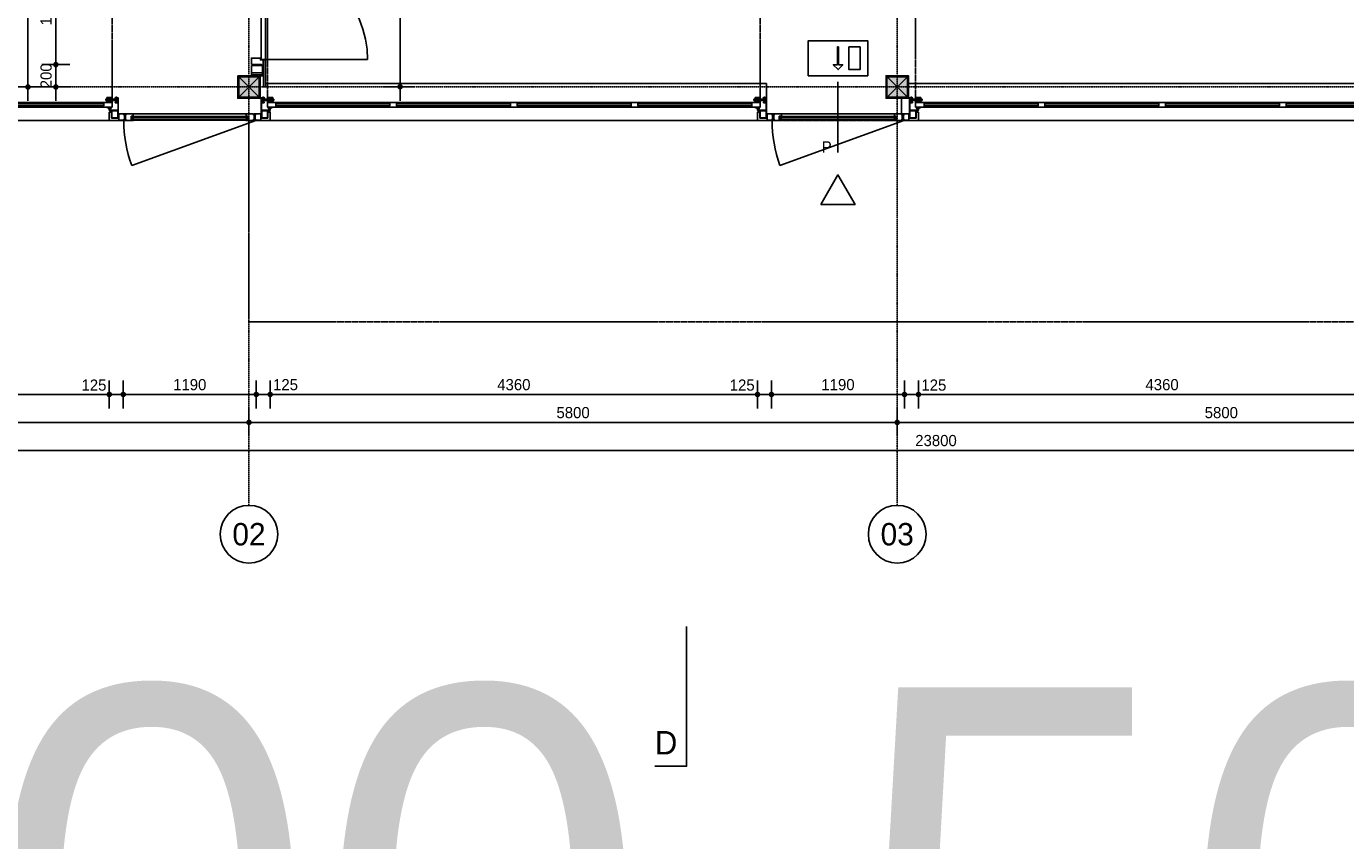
# Model space of a CAD drawing. Header units: millimetres. Extents: x -297000 to 504135, y -166520 to 252050.
# Tile 313 of 416: x 16133 to 27937, y 2684 to 9967. Entities that reach past the tile are written whole.
import ezdxf
from ezdxf.enums import TextEntityAlignment as Align
from ezdxf.lldxf.tags import DXFTag

# ---------------------------------------------------------------- set-up
doc = ezdxf.new("R2010")
doc.units = ezdxf.units.MM
doc.header["$MEASUREMENT"] = 0
for name, pattern in [('ACAD_ISO10W100', [18, 12, -3, 0, -3]), ('CENTER', [50.8, 31.75, -6.35, 6.35, -6.35]), ('HIDDEN', [0.375, 0.25, -0.125])]:
    doc.linetypes.add(name, pattern=pattern)
doc.layers.get('Defpoints').update_dxf_attribs({"color": 6})
doc.layers.add('000_FRAME_N', color=30, linetype='Continuous', plot=False)
for name, color, linetype in [('010_D0050_D', 1, 'Continuous'), ('020_SECTI_G', 6, 'Continuous'), ('040_AXPRI_B', 9, 'CENTER'), ('068_HATCH_H', 8, 'Continuous'), ('080_SYMBO_G', 1, 'Continuous'), ('210_WALEX_E', 2, 'Continuous'), ('210_WALEX_G', 2, 'Continuous'), ('220_WALIN_G', 1, 'Continuous'), ('299_CONCR_H', 251, 'Continuous'), ('299_STEEL_G', 3, 'Continuous'), ('310_WINDO_E', 1, 'Continuous'), ('320_DOORS_E', 8, 'Continuous'), ('320_DOORS_G', 2, 'Continuous'), ('420_WAFIN_G', 1, 'Continuous')]:
    doc.layers.add(name, color=color, linetype=linetype)
doc.styles.add('VMX 2 MEDIUM 0', font='unvr55w.TTF', dxfattribs={"height": 2})
doc.styles.add('VMX 2 MEDIUM 100', font='unvr55w.TTF', dxfattribs={"height": 200})
doc.styles.add('VMX 2 MEDIUM 50', font='unvr55w.TTF', dxfattribs={"height": 100})
doc.styles.add('VMX 3 BIG 1', font='unvr55w.TTF', dxfattribs={"height": 4})
doc.styles.add('VMX 4 GIANT 100', font='unvr55w.TTF', dxfattribs={"height": 600})
doc.styles.add('VMX 4 GIANT 50', font='unvr55w.TTF', dxfattribs={"height": 300})
tags = doc.linetypes.add('SMALL', pattern=[0.19, 0.125, -0.065]).pattern_tags.tags
tags[6:7] = [DXFTag(74, 4), DXFTag(75, 0), DXFTag(340, '0'), DXFTag(46, 1.0), DXFTag(50, 0.0), DXFTag(44, 0.0), DXFTag(45, 0.0)]
tags[4:5] = [DXFTag(74, 4), DXFTag(75, 0), DXFTag(340, '0'), DXFTag(46, 1.0), DXFTag(50, 0.0), DXFTag(44, 0.0), DXFTag(45, 0.0)]
doc.dimstyles.new('VMX 50', dxfattribs={"dimscale": 50, "dimtxt": 1, "dimasz": 1, "dimexe": 2, "dimexo": 2, "dimgap": 0.7, "dimtad": 1, "dimdec": 0, "dimdsep": 46, "dimtxsty": 'VMX 2 MEDIUM 50', "dimblk1": 'VMX-DIM-ARROW', "dimblk2": 'VMX-DIM-ARROW', "dimsah": 1, "dimcen": 1, "dimdle": 2, "dimse1": 1, "dimse2": 1, "dimclrd": 256, "dimclre": 256, "dimclrt": 256, "dimadec": 0, "dimazin": 0, "dimtm": 1e-09, "dimtfac": 1, "dimtdec": 0, "dimtmove": 2, "dimatfit": 2, "dimldrblk": 'VMX-DIM-ARROW', "dimfxl": 0, "dimtolj": 2, "dimlwd": -1, "dimarcsym": 0})

# ---------------------------------------------------------------- blocks, each defined once
blk = doc.blocks.new('DRSN_aanduiding')
at = {"layer": '020_SECTI_G', "ltscale": 40}
blk.add_lwpolyline([(-13770, -6075), (-13484, -6075), (-13484, -4825)], dxfattribs=at)
at = {"layer": '020_SECTI_G', "ltscale": 40, "insert": (-13770, -5970), "char_height": 210, "attachment_point": 7, "style": 'VMX 4 GIANT 100'}
blk.add_mtext('D', dxfattribs=at)
blk = doc.blocks.new('VMX-DIM-ARROW')
h = blk.add_hatch(color=256)
edge = h.paths.add_edge_path()
edge.add_arc((0, 0), 0.5, 0, 360)
for p, q in [((0, 2.5), (0, -2.5)), ((-2.5, 0), (2.5, 0))]:
    blk.add_line(p, q)
blk = doc.blocks.new('*D35')
at = {"layer": '010_D0050_D'}
blk.add_line((12565, 6675), (16825, 6675), dxfattribs=at)
at = {"layer": 'Defpoints', "color": 0}
for p in [(12515, 9125), (16875, 9125), (16875, 6675)]:
    blk.add_point(p, dxfattribs=at)
at = {"layer": '010_D0050_D', "xscale": 50, "yscale": 50, "zscale": 50, "rotation": 180}
blk.add_blockref('VMX-DIM-ARROW', (12515, 6675), dxfattribs=at)
at = {"layer": '010_D0050_D', "xscale": 50, "yscale": 50, "zscale": 50}
blk.add_blockref('VMX-DIM-ARROW', (16875, 6675), dxfattribs=at)
at = {"layer": '010_D0050_D', "insert": (14695, 6762), "char_height": 100, "attachment_point": 5, "style": 'VMX 2 MEDIUM 50'}
blk.add_mtext('\\A2;4360', dxfattribs=at)
blk = doc.blocks.new('*D36')
at = {"layer": '010_D0050_D'}
for p, q in [((16825, 6675), (16775, 6675)), ((16875, 6675), (17000, 6675)), ((17050, 6675), (17100, 6675))]:
    blk.add_line(p, q, dxfattribs=at)
at = {"layer": 'Defpoints', "color": 0}
for p in [(16875, 9163), (17000, 9125), (17000, 6675)]:
    blk.add_point(p, dxfattribs=at)
at = {"layer": '010_D0050_D', "xscale": 50, "yscale": 50, "zscale": 50}
blk.add_blockref('VMX-DIM-ARROW', (16875, 6675), dxfattribs=at)
at = {"layer": '010_D0050_D', "xscale": 50, "yscale": 50, "zscale": 50, "rotation": 180}
blk.add_blockref('VMX-DIM-ARROW', (17000, 6675), dxfattribs=at)
at = {"layer": '010_D0050_D', "insert": (16738, 6758), "char_height": 100, "attachment_point": 5, "style": 'VMX 2 MEDIUM 50'}
blk.add_mtext('\\A2;125', dxfattribs=at)
blk = doc.blocks.new('*D37')
at = {"layer": '010_D0050_D'}
blk.add_line((17050, 6675), (18140, 6675), dxfattribs=at)
at = {"layer": 'Defpoints', "color": 0}
for p in [(17000, 9125), (18190, 9125), (18190, 6675)]:
    blk.add_point(p, dxfattribs=at)
at = {"layer": '010_D0050_D', "xscale": 50, "yscale": 50, "zscale": 50, "rotation": 180}
blk.add_blockref('VMX-DIM-ARROW', (17000, 6675), dxfattribs=at)
at = {"layer": '010_D0050_D', "xscale": 50, "yscale": 50, "zscale": 50}
blk.add_blockref('VMX-DIM-ARROW', (18190, 6675), dxfattribs=at)
at = {"layer": '010_D0050_D', "insert": (17595, 6762), "char_height": 100, "attachment_point": 5, "style": 'VMX 2 MEDIUM 50'}
blk.add_mtext('\\A2;1190', dxfattribs=at)
blk = doc.blocks.new('*D38')
at = {"layer": '010_D0050_D'}
for p, q in [((18140, 6675), (18090, 6675)), ((18190, 6675), (18315, 6675)), ((18365, 6675), (18415, 6675))]:
    blk.add_line(p, q, dxfattribs=at)
at = {"layer": 'Defpoints', "color": 0}
for p in [(18190, 9125), (18315, 9163), (18315, 6675)]:
    blk.add_point(p, dxfattribs=at)
at = {"layer": '010_D0050_D', "xscale": 50, "yscale": 50, "zscale": 50}
blk.add_blockref('VMX-DIM-ARROW', (18190, 6675), dxfattribs=at)
at = {"layer": '010_D0050_D', "xscale": 50, "yscale": 50, "zscale": 50, "rotation": 180}
blk.add_blockref('VMX-DIM-ARROW', (18315, 6675), dxfattribs=at)
at = {"layer": '010_D0050_D', "insert": (18452, 6762), "char_height": 100, "attachment_point": 5, "style": 'VMX 2 MEDIUM 50'}
blk.add_mtext('\\A2;125', dxfattribs=at)
blk = doc.blocks.new('*D39')
at = {"layer": '010_D0050_D'}
blk.add_line((18365, 6675), (22625, 6675), dxfattribs=at)
at = {"layer": 'Defpoints', "color": 0}
for p in [(18315, 9163), (22675, 9163), (22675, 6675)]:
    blk.add_point(p, dxfattribs=at)
at = {"layer": '010_D0050_D', "xscale": 50, "yscale": 50, "zscale": 50, "rotation": 180}
blk.add_blockref('VMX-DIM-ARROW', (18315, 6675), dxfattribs=at)
at = {"layer": '010_D0050_D', "xscale": 50, "yscale": 50, "zscale": 50}
blk.add_blockref('VMX-DIM-ARROW', (22675, 6675), dxfattribs=at)
at = {"layer": '010_D0050_D', "insert": (20495, 6762), "char_height": 100, "attachment_point": 5, "style": 'VMX 2 MEDIUM 50'}
blk.add_mtext('\\A2;4360', dxfattribs=at)
blk = doc.blocks.new('*D40')
at = {"layer": '010_D0050_D'}
for p, q in [((22625, 6675), (22575, 6675)), ((22675, 6675), (22800, 6675)), ((22850, 6675), (22900, 6675))]:
    blk.add_line(p, q, dxfattribs=at)
at = {"layer": 'Defpoints', "color": 0}
for p in [(22675, 9163), (22800, 9125), (22800, 6675)]:
    blk.add_point(p, dxfattribs=at)
at = {"layer": '010_D0050_D', "xscale": 50, "yscale": 50, "zscale": 50}
blk.add_blockref('VMX-DIM-ARROW', (22675, 6675), dxfattribs=at)
at = {"layer": '010_D0050_D', "xscale": 50, "yscale": 50, "zscale": 50, "rotation": 180}
blk.add_blockref('VMX-DIM-ARROW', (22800, 6675), dxfattribs=at)
at = {"layer": '010_D0050_D', "insert": (22538, 6758), "char_height": 100, "attachment_point": 5, "style": 'VMX 2 MEDIUM 50'}
blk.add_mtext('\\A2;125', dxfattribs=at)
blk = doc.blocks.new('*D41')
at = {"layer": '010_D0050_D'}
for p, q in [((23940, 6675), (23890, 6675)), ((23990, 6675), (24115, 6675)), ((24165, 6675), (24215, 6675))]:
    blk.add_line(p, q, dxfattribs=at)
at = {"layer": 'Defpoints', "color": 0}
for p in [(23990, 9125), (24115, 9163), (24115, 6675)]:
    blk.add_point(p, dxfattribs=at)
at = {"layer": '010_D0050_D', "xscale": 50, "yscale": 50, "zscale": 50}
blk.add_blockref('VMX-DIM-ARROW', (23990, 6675), dxfattribs=at)
at = {"layer": '010_D0050_D', "xscale": 50, "yscale": 50, "zscale": 50, "rotation": 180}
blk.add_blockref('VMX-DIM-ARROW', (24115, 6675), dxfattribs=at)
at = {"layer": '010_D0050_D', "insert": (24253, 6758), "char_height": 100, "attachment_point": 5, "style": 'VMX 2 MEDIUM 50'}
blk.add_mtext('\\A2;125', dxfattribs=at)
blk = doc.blocks.new('*D42')
at = {"layer": '010_D0050_D'}
blk.add_line((24165, 6675), (28425, 6675), dxfattribs=at)
at = {"layer": 'Defpoints', "color": 0}
for p in [(24115, 9163), (28475, 9125), (28475, 6675)]:
    blk.add_point(p, dxfattribs=at)
at = {"layer": '010_D0050_D', "xscale": 50, "yscale": 50, "zscale": 50, "rotation": 180}
blk.add_blockref('VMX-DIM-ARROW', (24115, 6675), dxfattribs=at)
at = {"layer": '010_D0050_D', "xscale": 50, "yscale": 50, "zscale": 50}
blk.add_blockref('VMX-DIM-ARROW', (28475, 6675), dxfattribs=at)
at = {"layer": '010_D0050_D', "insert": (26295, 6762), "char_height": 100, "attachment_point": 5, "style": 'VMX 2 MEDIUM 50'}
blk.add_mtext('\\A2;4360', dxfattribs=at)
blk = doc.blocks.new('*D181')
at = {"layer": '010_D0050_D'}
blk.add_line((19477, 12717), (19477, 9477), dxfattribs=at)
at = {"layer": 'Defpoints', "color": 0}
for p in [(22916, 12767), (19477, 9427), (20514, 9427)]:
    blk.add_point(p, dxfattribs=at)
at = {"layer": '010_D0050_D', "xscale": 50, "yscale": 50, "zscale": 50}
for p, rotation in [((19477, 12767), 90), ((19477, 9427), 270)]:
    blk.add_blockref('VMX-DIM-ARROW', p, dxfattribs=dict(at, rotation=rotation))
at = {"layer": '010_D0050_D', "insert": (19390, 11097), "char_height": 100, "attachment_point": 5, "rotation": 90, "style": 'VMX 2 MEDIUM 50'}
blk.add_mtext('\\A2;3340', dxfattribs=at)
blk = doc.blocks.new('*D182')
at = {"layer": '010_D0050_D'}
blk.add_line((16147, 16755), (16147, 9475), dxfattribs=at)
at = {"layer": 'Defpoints', "color": 0}
for p in [(16147, 16805), (16147, 9425), (16147, 9425)]:
    blk.add_point(p, dxfattribs=at)
at = {"layer": '010_D0050_D', "xscale": 50, "yscale": 50, "zscale": 50}
for p, rotation in [((16147, 16805), 90), ((16147, 9425), 270)]:
    blk.add_blockref('VMX-DIM-ARROW', p, dxfattribs=dict(at, rotation=rotation))
at = {"layer": '010_D0050_D', "insert": (16060, 13115), "char_height": 100, "attachment_point": 5, "rotation": 90, "style": 'VMX 2 MEDIUM 50'}
blk.add_mtext('\\A2;7380', dxfattribs=at)
blk = doc.blocks.new('*D195')
at = {"layer": '010_D0050_D'}
blk.add_line((16397, 10575), (16397, 9675), dxfattribs=at)
at = {"layer": 'Defpoints', "color": 0}
for p in [(18147, 10625), (16397, 9625), (18147, 9625)]:
    blk.add_point(p, dxfattribs=at)
at = {"layer": '010_D0050_D', "xscale": 50, "yscale": 50, "zscale": 50}
for p, rotation in [((16397, 10625), 90), ((16397, 9625), 270)]:
    blk.add_blockref('VMX-DIM-ARROW', p, dxfattribs=dict(at, rotation=rotation))
at = {"layer": '010_D0050_D', "insert": (16310, 10125), "char_height": 100, "attachment_point": 5, "rotation": 90, "style": 'VMX 2 MEDIUM 50'}
blk.add_mtext('\\A2;1000', dxfattribs=at)
blk = doc.blocks.new('*D196')
at = {"layer": '010_D0050_D'}
blk.add_line((16397, 9575), (16397, 9475), dxfattribs=at)
at = {"layer": 'Defpoints', "color": 0}
for p in [(18147, 9625), (16397, 9425), (18125, 9425)]:
    blk.add_point(p, dxfattribs=at)
at = {"layer": '010_D0050_D', "xscale": 50, "yscale": 50, "zscale": 50}
for p, rotation in [((16397, 9625), 90), ((16397, 9425), 270)]:
    blk.add_blockref('VMX-DIM-ARROW', p, dxfattribs=dict(at, rotation=rotation))
at = {"layer": '010_D0050_D', "insert": (16310, 9525), "char_height": 100, "attachment_point": 5, "rotation": 90, "style": 'VMX 2 MEDIUM 50'}
blk.add_mtext('\\A2;200', dxfattribs=at)
blk = doc.blocks.new('*D475')
at = {"layer": '010_D0050_D'}
blk.add_line((22850, 6675), (23940, 6675), dxfattribs=at)
at = {"layer": 'Defpoints', "color": 0}
for p in [(22800, 9125), (23990, 9125), (23990, 6675)]:
    blk.add_point(p, dxfattribs=at)
at = {"layer": '010_D0050_D', "xscale": 50, "yscale": 50, "zscale": 50, "rotation": 180}
blk.add_blockref('VMX-DIM-ARROW', (22800, 6675), dxfattribs=at)
at = {"layer": '010_D0050_D', "xscale": 50, "yscale": 50, "zscale": 50}
blk.add_blockref('VMX-DIM-ARROW', (23990, 6675), dxfattribs=at)
at = {"layer": '010_D0050_D', "insert": (23395, 6762), "char_height": 100, "attachment_point": 5, "style": 'VMX 2 MEDIUM 50'}
blk.add_mtext('\\A2;1190', dxfattribs=at)
blk = doc.blocks.new('VMX GRID')
at = {"linetype": 'Continuous'}
blk.add_circle((0, 0), 4.5, dxfattribs=at)
at = {"style": 'VMX 2 MEDIUM 0'}
blk.add_attdef('00', text='', height=2, dxfattribs=at).set_placement((0, 0), align=Align.MIDDLE_CENTER)
blk = doc.blocks.new('GRID01')
at = {"layer": '040_AXPRI_B', "linetype": 'ACAD_ISO10W100'}
for p, q in [((-17400, -3742), (-17400, 26942)), ((-11600, -3742), (-11600, 26942)), ((3742, 0), (-26942, 0))]:
    blk.add_line(p, q, dxfattribs=at)
at = {"layer": '040_AXPRI_B', "ltscale": 2}
ref = blk.add_blockref('VMX GRID', (-17400, -4000), dxfattribs=dict(at, xscale=57.34400000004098, yscale=57.34399999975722, zscale=57.34400000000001))
ref.add_attrib('00', '02', dxfattribs={"layer": '0', "height": 200, "style": 'VMX 3 BIG 1'}).set_placement((-17400, -4000), align=Align.MIDDLE_CENTER)
ref = blk.add_blockref('VMX GRID', (-11600, -4000), dxfattribs=dict(at, xscale=57.34400000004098, yscale=57.34399999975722, zscale=57.34400000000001))
ref.add_attrib('00', '03', dxfattribs={"layer": '0', "height": 200, "style": 'VMX 3 BIG 1'}).set_placement((-11600, -4000), align=Align.MIDDLE_CENTER)
blk = doc.blocks.new('SEGMENTDEUR_plg')
at = {"layer": '210_WALEX_E', "color": 8, "linetype": 'SMALL', "ltscale": 25}
blk.add_lwpolyline([(4550, 200), (190, 200)], dxfattribs=at)
at = {"layer": '210_WALEX_E', "color": 8, "linetype": 'HIDDEN', "ltscale": 25}
blk.add_lwpolyline([(165, -7), (165, -3270), (4575, -3270), (4575, -7)], dxfattribs=at)
at = {"layer": '210_WALEX_G', "ltscale": 20}
for points in [[(175, 110), (175, 125), (190, 125), (190, 200), (65, 200)], [(4565, 110), (4565, 125), (4550, 125), (4550, 200), (4675, 200)]]:
    blk.add_lwpolyline(points, dxfattribs=at)
at = {"layer": '299_STEEL_G'}
for points in [[(114, 110), (166, 110, 0.414214), (170, 114), (170, 176, 0.414214), (166, 180), (114, 180, 0.414214), (110, 176), (110, 114, 0.414214)], [(4626, 110), (4574, 110, -0.414214), (4570, 114), (4570, 176, -0.414214), (4574, 180), (4626, 180, -0.414214), (4630, 176), (4630, 114, -0.414214)]]:
    blk.add_lwpolyline(points, format="xyb", close=True, dxfattribs=at)
for points in [[(114, 114), (166, 114), (166, 176), (114, 176)], [(4626, 114), (4574, 114), (4574, 176), (4626, 176)]]:
    blk.add_lwpolyline(points, close=True, dxfattribs=at)
at = {"layer": '320_DOORS_G'}
for points in [[(187, 95), (188, 95), (189, 96), (190, 98), (190, 98), (190, 107), (190, 108), (189, 109), (187, 110), (187, 110), (113, 110), (112, 110), (111, 109), (110, 107), (110, 107), (110, -4), (112, -4), (112, 107), (112, 107), (113, 108), (113, 108), (187, 108), (187, 108), (188, 107), (188, 107), (188, 98), (188, 98), (187, 97), (187, 97), (179, 97), (178, 97), (176, 96), (175, 94), (175, 92), (175, 91), (176, 89), (178, 88), (179, 88), (185, 88), (185, 90), (179, 90), (178, 90), (177, 91), (177, 92), (177, 94), (178, 95), (179, 95)], [(112, 10), (112, 10), (112, 8), (113, 6), (119, -5), (120, -7), (123, -8), (125, -9), (125, -9), (128, -9), (131, -8), (133, -7), (135, -6), (135, -5), (138, 1), (137, 2), (134, -4), (134, -4), (132, -6), (130, -7), (128, -7), (125, -7), (125, -7), (123, -7), (122, -6), (120, -4), (114, 7), (114, 8), (113, 10), (113, 40), (113, 40), (114, 41), (115, 42), (134, 42), (135, 42), (136, 41), (136, 40), (136, 36), (137, 36), (137, 40), (137, 41), (136, 42), (135, 43), (134, 43), (115, 43), (114, 43), (113, 42), (112, 41), (112, 40)], [(240, 38), (255, 38), (255, 50), (240, 50)], [(1260, 38), (1245, 38), (1245, 50), (1260, 50)], [(1320, 38), (1335, 38), (1335, 50), (1320, 50)], [(2340, 38), (2325, 38), (2325, 50), (2340, 50)], [(2400, 38), (2415, 38), (2415, 50), (2400, 50)], [(3420, 38), (3405, 38), (3405, 50), (3420, 50)], [(3480, 38), (3495, 38), (3495, 50), (3480, 50)], [(4500, 38), (4485, 38), (4485, 50), (4500, 50)], [(4553, 95), (4552, 95), (4551, 96), (4550, 98), (4550, 98), (4550, 107), (4550, 108), (4551, 109), (4553, 110), (4553, 110), (4627, 110), (4628, 110), (4629, 109), (4630, 107), (4630, 107), (4630, -4), (4628, -4), (4628, 107), (4628, 107), (4627, 108), (4627, 108), (4553, 108), (4553, 108), (4552, 107), (4552, 107), (4552, 98), (4552, 98), (4553, 97), (4553, 97), (4561, 97), (4562, 97), (4564, 96), (4565, 94), (4565, 92), (4565, 91), (4564, 89), (4562, 88), (4561, 88), (4555, 88), (4555, 90), (4561, 90), (4562, 90), (4563, 91), (4563, 92), (4563, 94), (4562, 95), (4561, 95)], [(4628, 10), (4628, 10), (4628, 8), (4627, 6), (4621, -5), (4620, -7), (4617, -8), (4615, -9), (4615, -9), (4612, -9), (4609, -8), (4607, -7), (4605, -6), (4605, -5), (4602, 1), (4603, 2), (4606, -4), (4606, -4), (4608, -6), (4610, -7), (4612, -7), (4615, -7), (4615, -7), (4617, -7), (4618, -6), (4620, -4), (4626, 7), (4626, 8), (4627, 10), (4627, 40), (4627, 40), (4626, 41), (4625, 42), (4606, 42), (4605, 42), (4604, 41), (4604, 40), (4604, 36), (4603, 36), (4603, 40), (4603, 41), (4604, 42), (4605, 43), (4606, 43), (4625, 43), (4626, 43), (4627, 42), (4628, 41), (4628, 40)]]:
    blk.add_lwpolyline(points, close=True, dxfattribs=at)
at = {"layer": '320_DOORS_G', "color": 1}
for points in [[(222, 21), (222, 10), (137, 10), (137, 21), (222, 21)], [(165, 38), (4575, 38), (4575, 80), (165, 80), (165, 38)], [(4518, 21), (4518, 10), (4603, 10), (4603, 21), (4518, 21)]]:
    blk.add_lwpolyline(points, dxfattribs=at)
at = {"layer": '320_DOORS_G'}
for points in [[(165, 38), (165, 80), (255, 80), (255, 70), (240, 70), (240, 38), (165, 38)], [(240, 70), (1260, 70), (1260, 50), (240, 50), (240, 70)], [(1260, 38), (1260, 70), (1245, 70), (1245, 80), (1335, 80), (1335, 70), (1320, 70), (1320, 38), (1260, 38)], [(1320, 70), (2340, 70), (2340, 50), (1320, 50), (1320, 70)], [(2340, 38), (2340, 70), (2325, 70), (2325, 80), (2415, 80), (2415, 70), (2400, 70), (2400, 38), (2340, 38)], [(2400, 70), (3420, 70), (3420, 50), (2400, 50), (2400, 70)], [(3420, 38), (3420, 70), (3405, 70), (3405, 80), (3495, 80), (3495, 70), (3480, 70), (3480, 38), (3420, 38)], [(4500, 70), (3480, 70), (3480, 50), (4500, 50), (4500, 70)], [(4575, 38), (4575, 80), (4485, 80), (4485, 70), (4500, 70), (4500, 38), (4575, 38)]]:
    blk.add_lwpolyline(points, dxfattribs=at)
at = {"layer": '320_DOORS_G', "color": 1}
for points in [[(212, 33), (165, 33), (165, 38), (212, 38)], [(212, -7), (165, -7), (165, 33), (212, 33)], [(4528, 33), (4575, 33), (4575, 38), (4528, 38)], [(4528, -7), (4575, -7), (4575, 33), (4528, 33)]]:
    blk.add_lwpolyline(points, close=True, dxfattribs=at)
for points, knots in [([(133, 30), (133, 32), (132, 34), (130, 35), (129, 36), (126, 36), (125, 35), (123, 34), (122, 32), (122, 30), (122, 30), (121, 29), (121, 29), (121, 27), (120, 24), (120, 21), (120, 17), (120, 14), (120, 10), (120, 7), (121, 4), (121, 2), (121, 2), (122, 1), (122, 1), (122, -1), (123, -3), (125, -4), (126, -5), (129, -5), (130, -4), (132, -3), (133, -1), (133, 1), (133, 1), (133, 30), (133, 30)], [0, 0, 0, 0, 1, 1, 1, 2, 2, 2, 3, 3, 3, 4, 4, 4, 5, 5, 5, 6, 6, 6, 7, 7, 7, 8, 8, 8, 9, 9, 9, 10, 10, 10, 11, 11, 11, 12, 12, 12, 12]), ([(133, 25), (133, 25), (134, 24), (134, 24), (134, 24), (135, 24), (135, 24), (135, 24), (136, 24), (136, 24), (136, 24), (136, 23), (137, 23), (137, 23), (137, 23), (137, 23), (137, 23), (137, 8), (137, 8), (137, 8), (137, 8), (137, 8), (136, 8), (136, 7), (136, 7), (136, 7), (135, 7), (135, 7), (135, 7), (134, 7), (134, 7), (134, 7), (133, 6), (133, 6)], [0, 0, 0, 0, 1, 1, 1, 2, 2, 2, 3, 3, 3, 4, 4, 4, 5, 5, 5, 6, 6, 6, 7, 7, 7, 8, 8, 8, 9, 9, 9, 10, 10, 10, 11, 11, 11, 11]), ([(4607, 25), (4607, 25), (4606, 24), (4606, 24), (4606, 24), (4605, 24), (4605, 24), (4605, 24), (4604, 24), (4604, 24), (4604, 24), (4604, 23), (4603, 23), (4603, 23), (4603, 23), (4603, 23), (4603, 23), (4603, 8), (4603, 8), (4603, 8), (4603, 8), (4603, 8), (4604, 8), (4604, 7), (4604, 7), (4604, 7), (4605, 7), (4605, 7), (4605, 7), (4606, 7), (4606, 7), (4606, 7), (4607, 6), (4607, 6)], [0, 0, 0, 0, 1, 1, 1, 2, 2, 2, 3, 3, 3, 4, 4, 4, 5, 5, 5, 6, 6, 6, 7, 7, 7, 8, 8, 8, 9, 9, 9, 10, 10, 10, 11, 11, 11, 11]), ([(4607, 30), (4607, 32), (4608, 34), (4610, 35), (4611, 36), (4614, 36), (4615, 35), (4617, 34), (4618, 32), (4618, 30), (4618, 30), (4619, 29), (4619, 29), (4619, 27), (4620, 24), (4620, 21), (4620, 17), (4620, 14), (4620, 10), (4620, 7), (4619, 4), (4619, 2), (4619, 2), (4618, 1), (4618, 1), (4618, -1), (4617, -3), (4615, -4), (4614, -5), (4611, -5), (4610, -4), (4608, -3), (4607, -1), (4607, 1), (4607, 1), (4607, 30), (4607, 30)], [0, 0, 0, 0, 1, 1, 1, 2, 2, 2, 3, 3, 3, 4, 4, 4, 5, 5, 5, 6, 6, 6, 7, 7, 7, 8, 8, 8, 9, 9, 9, 10, 10, 10, 11, 11, 11, 12, 12, 12, 12])]:
    blk.add_open_spline(points, degree=3, knots=knots, dxfattribs=at)
for points in [[(172, 86), (172, 86), (174, 88), (174, 88)], [(172, 85), (172, 85), (172, 86), (172, 86)], [(172, 86), (172, 86), (172, 86), (172, 86)], [(173, 85), (173, 85), (172, 85), (172, 85)], [(181, 84), (181, 84), (173, 85), (173, 85)], [(174, 88), (174, 88), (174, 88), (174, 88)], [(174, 88), (174, 88), (175, 88), (175, 88)], [(175, 88), (175, 88), (175, 88), (175, 88)], [(175, 88), (175, 88), (177, 87), (177, 87)], [(177, 87), (177, 87), (177, 87), (177, 87)], [(177, 87), (177, 87), (186, 87), (186, 87)], [(180, 93), (180, 93), (182, 94), (182, 94)], [(180, 92), (180, 92), (180, 93), (180, 93)], [(181, 91), (181, 91), (180, 92), (180, 92)], [(187, 91), (187, 91), (181, 91), (181, 91)], [(188, 84), (188, 84), (181, 84), (181, 84)], [(182, 94), (182, 94), (186, 94), (186, 94)], [(186, 94), (189, 94), (190, 95), (190, 95)], [(186, 87), (186, 87), (187, 87), (187, 87)], [(187, 87), (187, 87), (187, 91), (187, 91)], [(187, 91), (187, 91), (187, 91), (187, 91)], [(190, 85), (190, 85), (188, 84), (188, 84)], [(190, 95), (190, 95), (190, 93), (190, 93)], [(190, 93), (190, 93), (190, 91), (190, 91)], [(190, 91), (190, 91), (191, 90), (191, 90)], [(191, 88), (191, 88), (190, 88), (190, 88)], [(190, 88), (190, 88), (190, 87), (190, 87)], [(190, 87), (190, 87), (190, 85), (190, 85)], [(191, 90), (191, 90), (192, 90), (192, 90)], [(192, 88), (192, 88), (191, 88), (191, 88)], [(192, 90), (192, 90), (197, 89), (197, 89)], [(197, 87), (197, 87), (192, 88), (192, 88)], [(197, 89), (197, 89), (202, 86), (202, 86)], [(202, 85), (202, 85), (197, 87), (197, 87)], [(202, 86), (202, 86), (207, 83), (207, 83)], [(207, 82), (207, 82), (202, 85), (202, 85)], [(207, 83), (207, 83), (207, 82), (207, 82)], [(4530, 82), (4530, 82), (4538, 85), (4538, 85)], [(4533, 83), (4533, 83), (4530, 82), (4530, 82)], [(4538, 86), (4538, 86), (4533, 83), (4533, 83)], [(4543, 89), (4543, 89), (4538, 86), (4538, 86)], [(4538, 85), (4538, 85), (4543, 87), (4543, 87)], [(4548, 90), (4548, 90), (4543, 89), (4543, 89)], [(4543, 87), (4543, 87), (4548, 88), (4548, 88)], [(4549, 90), (4549, 90), (4548, 90), (4548, 90)], [(4548, 88), (4548, 88), (4549, 88), (4549, 88)], [(4550, 91), (4550, 91), (4549, 90), (4549, 90)], [(4549, 88), (4549, 88), (4550, 88), (4550, 88)], [(4554, 94), (4551, 94), (4550, 95), (4550, 95)], [(4550, 95), (4550, 95), (4550, 93), (4550, 93)], [(4550, 93), (4550, 93), (4550, 91), (4550, 91)], [(4550, 88), (4550, 88), (4550, 87), (4550, 87)], [(4550, 87), (4550, 87), (4550, 85), (4550, 85)], [(4550, 85), (4550, 85), (4552, 84), (4552, 84)], [(4552, 84), (4552, 84), (4559, 84), (4559, 84)], [(4553, 87), (4553, 87), (4553, 91), (4553, 91)], [(4553, 91), (4553, 91), (4553, 91), (4553, 91)], [(4553, 91), (4553, 91), (4559, 91), (4559, 91)], [(4554, 87), (4554, 87), (4553, 87), (4553, 87)], [(4558, 94), (4558, 94), (4554, 94), (4554, 94)], [(4563, 87), (4563, 87), (4554, 87), (4554, 87)], [(4560, 93), (4560, 93), (4558, 94), (4558, 94)], [(4559, 91), (4559, 91), (4560, 92), (4560, 92)], [(4559, 84), (4559, 84), (4567, 85), (4567, 85)], [(4560, 92), (4560, 92), (4560, 93), (4560, 93)], [(4565, 88), (4565, 88), (4563, 87), (4563, 87)], [(4563, 87), (4563, 87), (4563, 87), (4563, 87)], [(4566, 88), (4566, 88), (4565, 88), (4565, 88)], [(4565, 88), (4565, 88), (4565, 88), (4565, 88)], [(4568, 86), (4568, 86), (4566, 88), (4566, 88)], [(4566, 88), (4566, 88), (4566, 88), (4566, 88)], [(4567, 85), (4567, 85), (4568, 85), (4568, 85)], [(4568, 85), (4568, 85), (4568, 86), (4568, 86)], [(4568, 86), (4568, 86), (4568, 86), (4568, 86)]]:
    blk.add_open_spline(points, degree=3, dxfattribs=at)
blk = doc.blocks.new('NOODUITGANG')
at = {"layer": '080_SYMBO_G'}
blk.add_lwpolyline([(3.552, 0), (0, 0), (0, 2.088), (3.552, 2.088)], close=True, dxfattribs=at)
at = {"layer": '080_SYMBO_G', "ltscale": 0.1}
blk.add_lwpolyline([(1.814, 1.719), (1.739, 1.719), (1.739, 0.659), (1.496, 0.659), (1.776, 0.369), (2.056, 0.659), (1.814, 0.659), (1.814, 1.719)], dxfattribs=at)
blk.add_lwpolyline([(2.422, 1.719), (3.097, 1.719), (3.097, 0.369), (2.422, 0.369)], close=True, dxfattribs=at)
blk = doc.blocks.new('p-deur2')
at = {"layer": '080_SYMBO_G'}
blk.add_line((0, -306), (0, 325), dxfattribs=at)
at = {"layer": '080_SYMBO_G', "insert": (-56, -306), "char_height": 100, "attachment_point": 9, "style": 'VMX 2 MEDIUM 100'}
blk.add_mtext('P', dxfattribs=at)
blk = doc.blocks.new('DEUR1000_hpl finish')
at = {"layer": '320_DOORS_E'}
blk.add_arc((53, 126), 913, 0, 90, dxfattribs=at)
at = {"layer": '320_DOORS_G'}
blk.add_lwpolyline([(53, 126), (53, 1039)], dxfattribs=at)
for points in [[(53, 126), (53, 86), (966, 86), (966, 126)], [(9, 0), (67, 0), (67, 81), (50, 81), (50, 104), (0, 104), (0, 90), (9, 90), (9, 0)], [(1009, 0), (951, 0), (951, 81), (968, 81), (968, 104), (1018, 104), (1018, 90), (1009, 90), (1009, 0)]]:
    blk.add_lwpolyline(points, close=True, dxfattribs=at)
blk = doc.blocks.new('K200x200x8+BETON')
at = {"layer": '299_CONCR_H'}
h = blk.add_hatch(color=256, dxfattribs=at)
edge = h.paths.add_edge_path()
edge.add_line((-92, -84), (-92, 84))
edge.add_arc((-84, 84), 8, 90, 180, ccw=False)
edge.add_line((-84, 92), (84, 92))
edge.add_arc((84, 84), 8, 0, 90, ccw=False)
edge.add_line((92, 84), (92, -84))
edge.add_arc((84, -84), 8, -90, 0, ccw=False)
edge.add_line((84, -92), (-84, -92))
edge.add_arc((-84, -84), 8, 180, 270, ccw=False)
at = {"layer": '299_STEEL_G'}
for points in [[(-100, -88), (-100, 88, -0.414214), (-88, 100), (88, 100, -0.414214), (100, 88), (100, -88, -0.414214), (88, -100), (-88, -100, -0.414214)], [(-92, -84), (-92, 84, -0.414214), (-84, 92), (84, 92, -0.414214), (92, 84), (92, -84, -0.414214), (84, -92), (-84, -92, -0.414214)]]:
    blk.add_lwpolyline(points, format="xyb", close=True, dxfattribs=at)
at = {"layer": 'Defpoints'}
blk.add_lwpolyline([(-100, 100), (100, 100), (100, -100), (-100, -100)], close=True, dxfattribs=at)
for points in [[(100, -100), (-100, 100)], [(100, 100), (-100, -100)]]:
    blk.add_lwpolyline(points, dxfattribs=at)
blk = doc.blocks.new('ALCOA_deur')
at = {"layer": '310_WINDO_E', "color": 2}
for p, q in [((0, 27), (0, 28)), ((0, 28), (1, 28)), ((1, 28), (1, 29)), ((39, 29), (1, 29)), ((39, 28), (39, 29)), ((40, 28), (39, 28)), ((40, 27), (40, 28)), ((40, 24), (40, 27)), ((48, 24), (40, 24)), ((45, 30), (45, 31)), ((45, 31), (46, 31)), ((45, 30), (45, 29)), ((45, 29), (46, 29)), ((46, 31), (47, 31)), ((46, 29), (47, 28)), ((60, 31), (47, 31)), ((47, 28), (68, 28)), ((48, 24), (49, 24)), ((49, 24), (50, 24)), ((50, 24), (50, 23)), ((50, -20), (50, 23)), ((79, 31), (60, 31)), ((61, 24), (60, 24)), ((60, 24), (60, 23)), ((60, 23), (60, -20)), ((62, 24), (61, 24)), ((68, 24), (62, 24)), ((69, 28), (68, 28)), ((68, 24), (69, 25)), ((70, 27), (69, 28)), ((69, 25), (70, 25)), ((70, 26), (70, 27)), ((70, 25), (70, 26)), ((131, 31), (79, 31)), ((110, 28), (131, 28)), ((110, -9), (110, 28)), ((132, 31), (131, 31)), ((132, 29), (131, 28)), ((133, 30), (132, 31)), ((132, 31), (132, 31)), ((133, 30), (132, 29)), ((132, 29), (132, 29)), ((1137, 30), (1138, 31)), ((1137, 30), (1138, 29)), ((1138, 31), (1138, 31)), ((1138, 31), (1139, 31)), ((1138, 29), (1138, 29)), ((1138, 29), (1139, 28)), ((1139, 31), (1191, 31)), ((1160, 28), (1139, 28)), ((1160, -9), (1160, 28)), ((1191, 31), (1210, 31)), ((1200, 27), (1201, 28)), ((1200, 26), (1200, 27)), ((1200, 25), (1200, 26)), ((1201, 25), (1200, 25)), ((1201, 28), (1202, 28)), ((1202, 24), (1201, 25)), ((1223, 28), (1202, 28)), ((1202, 24), (1208, 24)), ((1208, 24), (1209, 24)), ((1209, 24), (1210, 24)), ((1210, 31), (1223, 31)), ((1210, 24), (1210, 23)), ((1210, 23), (1210, -20)), ((1221, 24), (1220, 24)), ((1220, 24), (1220, 23)), ((1220, -20), (1220, 23)), ((1222, 24), (1221, 24)), ((1222, 24), (1230, 24)), ((1224, 31), (1223, 31)), ((1224, 29), (1223, 28)), ((1225, 31), (1224, 31)), ((1225, 29), (1224, 29)), ((1225, 30), (1225, 31)), ((1225, 30), (1225, 29)), ((1230, 27), (1230, 28)), ((1230, 28), (1231, 28)), ((1230, 24), (1230, 27)), ((1231, 28), (1268, 28)), ((1231, 28), (1231, 28)), ((1269, 28), (1268, 28)), ((1270, 28), (1269, 28)), ((1270, 27), (1270, 28)), ((41, -22), (40, -23)), ((40, -23), (40, -24)), ((40, -24), (40, -25)), ((40, -25), (41, -25)), ((42, -22), (41, -22)), ((41, -25), (42, -26)), ((42, -22), (48, -22)), ((63, -26), (42, -26)), ((48, -26), (43, -26)), ((48, -22), (49, -21)), ((49, -21), (50, -21)), ((50, -21), (50, -20)), ((50, -26), (64, -26)), ((60, -20), (60, -21)), ((60, -21), (61, -21)), ((61, -21), (62, -22)), ((62, -22), (70, -22)), ((64, -26), (63, -26)), ((64, -28), (63, -29)), ((65, -26), (64, -26)), ((65, -28), (64, -28)), ((65, -27), (65, -26)), ((65, -27), (65, -28)), ((70, -22), (70, -27)), ((70, -27), (70, -28)), ((70, -28), (71, -28)), ((71, -28), (72, -29)), ((72, -29), (129, -29)), ((129, -9), (110, -9)), ((130, -9), (129, -9)), ((129, -9), (129, -9)), ((129, -29), (129, -28)), ((129, -28), (130, -28)), ((130, -10), (130, -9)), ((130, -27), (130, -10)), ((130, -28), (130, -27)), ((1140, -10), (1140, -9)), ((1140, -9), (1141, -9)), ((1140, -27), (1140, -10)), ((1140, -28), (1140, -27)), ((1141, -28), (1140, -28)), ((1141, -9), (1160, -9)), ((1141, -9), (1141, -9)), ((1141, -29), (1141, -28)), ((1198, -29), (1141, -29)), ((1199, -28), (1198, -29)), ((1200, -28), (1199, -28)), ((1208, -22), (1200, -22)), ((1200, -22), (1200, -27)), ((1200, -27), (1200, -28)), ((1205, -27), (1205, -26)), ((1205, -26), (1206, -26)), ((1205, -27), (1205, -28)), ((1205, -28), (1206, -28)), ((1220, -26), (1206, -26)), ((1206, -26), (1207, -26)), ((1206, -28), (1207, -29)), ((1207, -26), (1228, -26)), ((1209, -21), (1208, -22)), ((1210, -21), (1209, -21)), ((1210, -20), (1210, -21)), ((1220, -21), (1220, -20)), ((1221, -21), (1220, -21)), ((1222, -22), (1221, -21)), ((1228, -22), (1222, -22)), ((1222, -26), (1227, -26)), ((1228, -22), (1229, -22)), ((1229, -25), (1228, -26)), ((1229, -22), (1230, -23)), ((1230, -25), (1229, -25)), ((1230, -23), (1230, -24)), ((1230, -24), (1230, -25))]:
    blk.add_line(p, q, dxfattribs=at)
for points in [[(1225, 30), (116, 434)], [(0, 27), (0, -27), (0, -28), (1, -28), (1, -29), (63, -29)], [(1270, 27), (1270, -27), (1270, -28), (1269, -28), (1268, -29), (1207, -29)]]:
    blk.add_lwpolyline(points, dxfattribs=at)
at = {"layer": '310_WINDO_E'}
for points in [[(1153, 27), (1153, 18), (117, 18), (117, 27)], [(1153, -4), (117, -4), (117, 2), (1153, 2)]]:
    blk.add_lwpolyline(points, close=True, dxfattribs=at)
for points in [[(117, 2), (117, 18)], [(128, 2), (128, 18)], [(1142, 2), (1142, 18)], [(1153, 2), (1153, 18)]]:
    blk.add_lwpolyline(points, dxfattribs=at)
at = {"layer": '310_WINDO_E', "color": 8}
blk.add_lwpolyline([(129, -29), (1141, -29)], dxfattribs=at)
blk.add_arc((1225, 30), 1180, 160, 179.9991, dxfattribs=at)
blk = doc.blocks.new('1006_X-01.00')
at = {"layer": '068_HATCH_H'}
h = blk.add_hatch(dxfattribs=at)
h.set_pattern_fill('PLAST', color=256, scale=500, angle=180, style=0)
h.set_pattern_definition([(180, (5822, 144), (-2e-14, 125), []), (180, (5822, 159.62), (-2e-14, 125), []), (180, (5822, 175.25), (-2e-14, 125), [])])
h.paths.add_polyline_path([(5822, 192), (5822, 100), (5922, 100), (5922, 192)])
blk.add_lwpolyline([(10917, -1050), (11223, -1050), (11070, -786)], close=True)
at = {"layer": '210_WALEX_E', "color": 8, "linetype": 'HIDDEN', "ltscale": 25}
blk.add_lwpolyline([(17400, -2100), (17400, -300), (5800, -300), (5800, -2100)], close=True, dxfattribs=at)
at = {"layer": '220_WALIN_G', "ltscale": 10}
blk.add_lwpolyline([(5822, 192), (5822, 100), (5922, 100), (5922, 192), (5822, 192)], dxfattribs=at)
at = {"layer": '299_CONCR_H', "color": 8}
blk.add_lwpolyline([(17324, 1320), (5948, 1320), (5948, 31), (10430, 31), (10430, -240), (11639, -240), (11639, -100), (11500, -100), (11500, 100), (11700, 100), (11700, 31), (16230, 31), (16230, -240), (17439, -240), (17439, -100), (17300, -100), (17300, 100), (17324, 100)], close=True, dxfattribs=at)
at = {"layer": '420_WAFIN_G'}
blk.add_lwpolyline([(5948, 242), (5929, 242), (5929, 0), (5948, 0), (5948, 242)], dxfattribs=at)
for name, p in [('GRID01', (23200, 0)), ('K200x200x8+BETON', (5800, 0)), ('K200x200x8+BETON', (11600, 0))]:
    blk.add_blockref(name, p)
at = {"xscale": -1}
for name, p, rotation in [('SEGMENTDEUR_plg', (0, -100), 180), ('SEGMENTDEUR_plg', (5800, -100), 180), ('SEGMENTDEUR_plg', (11600, -100), 180), ('DEUR1000_hpl finish', (5822, 192), 270), ('ALCOA_deur', (4635, -269), 180), ('ALCOA_deur', (10435, -269), 180)]:
    blk.add_blockref(name, p, dxfattribs=dict(at, rotation=rotation))
at = {"layer": '080_SYMBO_G', "xscale": 150, "yscale": 150, "zscale": 150}
blk.add_blockref('NOODUITGANG', (10804, 100), dxfattribs=at)
at = {"layer": '080_SYMBO_G', "color": 7}
blk.add_blockref('p-deur2', (11070, -280), dxfattribs=at)
blk = doc.blocks.new('*D745')
at = {"layer": '010_D0050_D'}
blk.add_line((12375, 6425), (18075, 6425), dxfattribs=at)
at = {"layer": 'Defpoints', "color": 0}
for p in [(12325, 9425), (18125, 9425), (18125, 6425)]:
    blk.add_point(p, dxfattribs=at)
at = {"layer": '010_D0050_D', "xscale": 50, "yscale": 50, "zscale": 50, "rotation": 180}
blk.add_blockref('VMX-DIM-ARROW', (12325, 6425), dxfattribs=at)
at = {"layer": '010_D0050_D', "xscale": 50, "yscale": 50, "zscale": 50}
blk.add_blockref('VMX-DIM-ARROW', (18125, 6425), dxfattribs=at)
at = {"layer": '010_D0050_D', "insert": (15225, 6512), "char_height": 100, "attachment_point": 5, "style": 'VMX 2 MEDIUM 50'}
blk.add_mtext('\\A2;5800', dxfattribs=at)
blk = doc.blocks.new('*D747')
at = {"layer": '010_D0050_D'}
blk.add_line((18175, 6425), (23875, 6425), dxfattribs=at)
at = {"layer": 'Defpoints', "color": 0}
for p in [(23925, 6425), (18125, 6173), (23925, 5880)]:
    blk.add_point(p, dxfattribs=at)
at = {"layer": '010_D0050_D', "xscale": 50, "yscale": 50, "zscale": 50, "rotation": 180}
blk.add_blockref('VMX-DIM-ARROW', (18125, 6425), dxfattribs=at)
at = {"layer": '010_D0050_D', "xscale": 50, "yscale": 50, "zscale": 50}
blk.add_blockref('VMX-DIM-ARROW', (23925, 6425), dxfattribs=at)
at = {"layer": '010_D0050_D', "insert": (21025, 6512), "char_height": 100, "attachment_point": 5, "style": 'VMX 2 MEDIUM 50'}
blk.add_mtext('\\A2;5800', dxfattribs=at)
blk = doc.blocks.new('*D748')
at = {"layer": '010_D0050_D'}
blk.add_line((23975, 6425), (29675, 6425), dxfattribs=at)
at = {"layer": 'Defpoints', "color": 0}
for p in [(23925, 9425), (29725, 9425), (29725, 6425)]:
    blk.add_point(p, dxfattribs=at)
at = {"layer": '010_D0050_D', "xscale": 50, "yscale": 50, "zscale": 50, "rotation": 180}
blk.add_blockref('VMX-DIM-ARROW', (23925, 6425), dxfattribs=at)
at = {"layer": '010_D0050_D', "xscale": 50, "yscale": 50, "zscale": 50}
blk.add_blockref('VMX-DIM-ARROW', (29725, 6425), dxfattribs=at)
at = {"layer": '010_D0050_D', "insert": (26825, 6512), "char_height": 100, "attachment_point": 5, "style": 'VMX 2 MEDIUM 50'}
blk.add_mtext('\\A2;5800', dxfattribs=at)
blk = doc.blocks.new('*D749')
at = {"layer": '010_D0050_D'}
blk.add_line((18175, 6425), (23875, 6425), dxfattribs=at)
at = {"layer": 'Defpoints', "color": 0}
for p in [(18125, 9425), (23925, 9425), (23925, 6425)]:
    blk.add_point(p, dxfattribs=at)
at = {"layer": '010_D0050_D', "xscale": 50, "yscale": 50, "zscale": 50, "rotation": 180}
blk.add_blockref('VMX-DIM-ARROW', (18125, 6425), dxfattribs=at)
at = {"layer": '010_D0050_D', "xscale": 50, "yscale": 50, "zscale": 50}
blk.add_blockref('VMX-DIM-ARROW', (23925, 6425), dxfattribs=at)
at = {"layer": '010_D0050_D', "insert": (21025, 6512), "char_height": 100, "attachment_point": 5, "style": 'VMX 2 MEDIUM 50'}
blk.add_mtext('\\A2;5800', dxfattribs=at)
blk = doc.blocks.new('*D750')
at = {"layer": '010_D0050_D'}
blk.add_line((12075, 6175), (35775, 6175), dxfattribs=at)
at = {"layer": 'Defpoints', "color": 0}
for p in [(12025, 9425), (35825, 9425), (35825, 6175)]:
    blk.add_point(p, dxfattribs=at)
at = {"layer": '010_D0050_D', "xscale": 50, "yscale": 50, "zscale": 50, "rotation": 180}
blk.add_blockref('VMX-DIM-ARROW', (12025, 6175), dxfattribs=at)
at = {"layer": '010_D0050_D', "xscale": 50, "yscale": 50, "zscale": 50}
blk.add_blockref('VMX-DIM-ARROW', (35825, 6175), dxfattribs=at)
at = {"layer": '010_D0050_D', "insert": (24272, 6262), "char_height": 100, "attachment_point": 5, "style": 'VMX 2 MEDIUM 50'}
blk.add_mtext('\\A2;23800', dxfattribs=at)

msp = doc.modelspace()

# ---------------------------------------------------------------- block references
for name, p in [('DRSN_aanduiding', (35525, 9425)), ('1006_X-01.00', (12325, 9425))]:
    msp.add_blockref(name, p)

# ---------------------------------------------------------------- texts
at = {"layer": '000_FRAME_N', "insert": (0, 0), "char_height": 4000, "attachment_point": 7, "style": 'VMX 4 GIANT 50'}
msp.add_mtext('A0-01.00-50 BG', dxfattribs=at)

# ---------------------------------------------------------------- dimensions: what is measured, and where the dimension line sits
at = {"layer": '010_D0050_D'}
for base, p1, p2, picture, middle in [((16147, 9425), (16147, 16805), (16147, 9425), '*D182', (16060.1, 13115)), ((19477, 9427), (22916.3, 12767), (20514, 9427), '*D181', (19390.1, 11097)), ((16397, 9625), (18147, 10625), (18147, 9625), '*D195', (16310.1, 10125))]:
    dim = msp.add_linear_dim(base=base, p1=p1, p2=p2, angle=90, dimstyle='VMX 50', dxfattribs=at)
    dim.commit()
    dim.dimension.update_dxf_attribs({"geometry": picture, "text_midpoint": middle})
dim = msp.add_linear_dim(base=(16397, 9425), p1=(18147, 9625), p2=(18125, 9425), angle=90, dimstyle='VMX 50', dxfattribs=at)
dim.commit()
dim.dimension.update_dxf_attribs({"geometry": '*D196', "text_midpoint": (16310.1, 9525), "dimtype": 160})
for base, p1, p2, picture, middle in [((35825, 6175), (12025, 9425), (35825, 9425), '*D750', (24272.1, 6261.9)), ((17000, 6675), (16875, 9163), (17000, 9125), '*D36', (16737.5, 6758.5)), ((18315, 6675), (18189.7, 9125), (18315, 9163), '*D38', (18452.3, 6761.9)), ((22800, 6675), (22675, 9163), (22800, 9125), '*D40', (22537.5, 6758.5)), ((24115, 6675), (23990, 9125), (24115, 9163), '*D41', (24252.5, 6758.5))]:
    dim = msp.add_linear_dim(base=base, p1=p1, p2=p2, dimstyle='VMX 50', dxfattribs=at)
    dim.commit()
    dim.dimension.update_dxf_attribs({"geometry": picture, "text_midpoint": middle, "dimtype": 160})
for base, p1, p2, picture, middle in [((18125, 6425), (12325, 9425), (18125, 9425), '*D745', (15225, 6511.9)), ((23925, 6425), (18125, 9425), (23925, 9425), '*D749', (21025, 6511.9)), ((29725, 6425), (23925, 9425), (29725, 9425), '*D748', (26825, 6511.9)), ((18189.7, 6675), (17000, 9125), (18189.7, 9125), '*D37', (17594.8, 6761.9)), ((22675, 6675), (18315, 9163), (22675, 9163), '*D39', (20495, 6761.9)), ((23990, 6675), (22800, 9125), (23990, 9125), '*D475', (23395, 6761.9)), ((28475, 6675), (24115, 9163), (28475, 9125), '*D42', (26295, 6761.9)), ((23925, 6425), (18125, 6172.7), (23925, 5880.3), '*D747', (21025, 6511.9))]:
    dim = msp.add_linear_dim(base=base, p1=p1, p2=p2, dimstyle='VMX 50', dxfattribs=at)
    dim.commit()
    dim.dimension.update_dxf_attribs({"geometry": picture, "text_midpoint": middle})
dim = msp.add_linear_dim(base=(16875, 6675), p1=(12515, 9125), p2=(16875, 9125), dimstyle='VMX 50', override={"dimtxsty": 'VMX 2 MEDIUM 50'}, dxfattribs=at)
dim.commit()
dim.dimension.update_dxf_attribs({"geometry": '*D35', "text_midpoint": (14695, 6761.9)})

doc.saveas('drawing.dxf')
